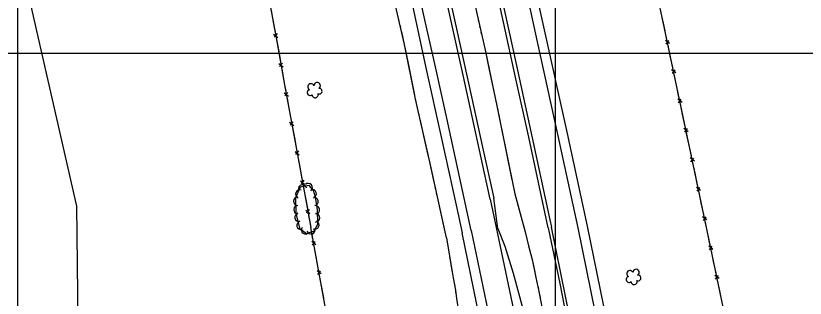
# Model space of a CAD drawing. Extents: x 353423 to 364002, y 127000 to 201942.
# Drawn here: x 359498 to 360232, y 161772 to 162035 of the extents above; entities that cross this region are included whole.
import ezdxf

# ---------------------------------------------------------------- set-up
doc = ezdxf.new("R2010")
doc.units = 0
for name, color, linetype in [('E_DTM_SlopeBottom', 7, 'Continuous'), ('E_DTM_SlopeTop', 7, 'Continuous'), ('E_FEN_Generic', 7, 'Continuous'), ('E_LAND_TreeLine', 7, 'Continuous'), ('E_RDWY_Gravel', 7, 'Continuous'), ('E_STRUCT_WingWall', 7, 'Continuous')]:
    doc.layers.add(name, color=color, linetype=linetype)

msp = doc.modelspace()

# ---------------------------------------------------------------- linework, layer by layer
at = {"layer": 'E_DTM_SlopeBottom'}
for p, q in [((359737.96, 162017.73), (359741.81, 162014.69)), ((359741.16, 162018.16), (359738.57, 162014.84)), ((360106.07, 162008.94), (360102.11, 162011.91)), ((360102.85, 162008.43), (360105.38, 162011.83)), ((359742.89, 161990.45), (359746.71, 161987.38)), ((359746.09, 161990.85), (359743.47, 161987.56)), ((360111.85, 161981.59), (360107.9, 161984.56)), ((360108.63, 161981.08), (360111.16, 161984.48)), ((359747.82, 161963.15), (359751.66, 161960.09)), ((359751.02, 161963.57), (359748.42, 161960.26)), ((360117.62, 161954.23), (360113.67, 161957.21)), ((360114.4, 161953.73), (360116.93, 161957.13)), ((359752.82, 161935.87), (359756.66, 161932.81)), ((359756.02, 161936.29), (359753.42, 161932.98)), ((360123.39, 161926.88), (360119.44, 161929.86)), ((360120.17, 161926.38), (360122.71, 161929.78)), ((359757.82, 161908.59), (359761.66, 161905.53)), ((359761.02, 161909.01), (359758.42, 161905.7)), ((360129.16, 161899.53), (360125.21, 161902.51)), ((360125.94, 161899.03), (360128.48, 161902.43)), ((359762.81, 161881.31), (359766.65, 161878.25)), ((359766.01, 161881.72), (359763.41, 161878.42)), ((360134.93, 161872.18), (360130.98, 161875.16)), ((360131.71, 161871.68), (360134.25, 161875.08)), ((359767.8, 161854.02), (359771.63, 161850.96)), ((359771, 161854.44), (359768.39, 161851.13)), ((360140.7, 161844.83), (360136.75, 161847.81)), ((360137.48, 161844.32), (360140.02, 161847.73)), ((359777.16, 161821.87), (359773.33, 161824.93)), ((359773.96, 161821.46), (359776.57, 161824.76)), ((360146.4, 161817.53), (360142.48, 161820.51)), ((360143.2, 161817.04), (360145.73, 161820.42)), ((359782.13, 161794.62), (359778.29, 161797.67)), ((359778.93, 161794.21), (359781.53, 161797.51)), ((360152.07, 161790.29), (360148.15, 161793.27)), ((360148.87, 161789.8), (360151.4, 161793.18))]:
    msp.add_line(p, q, dxfattribs=at)
for points in [[(359413.84, 163632.65), (359426.12, 163575.12), (359432.24, 163547.01), (359488.19, 163295.55), (359513.71, 163184.27), (359524.66, 163135.67), (359541.4, 163060.14), (359558.82, 162981.3), (359569.29, 162937.88), (359593.92, 162813.29), (359613.82, 162705.04), (359649.79, 162507.74), (359672.53, 162387.32), (359690.51, 162283.13), (359704.57, 162204.78), (359720.91, 162118.59), (359740.04, 162016.07), (359748.2, 161970.66), (359760.18, 161905.3), (359772.5, 161837.94)], [(360141.29, 161833.55), (360105.64, 162002.54), (360089.14, 162080.24)], [(359735.57, 162040.01), (359737.64, 162028.93)], [(359737.64, 162028.93), (359739.45, 162019.19)], [(360100.87, 162025.01), (360098.79, 162034.78)], [(360103.23, 162013.9), (360100.87, 162025.01)], [(359740.63, 162012.74), (359742.63, 162001.65)], [(360106.67, 161997.66), (360105.64, 162002.54), (360104.6, 162007.44)], [(359742.63, 162001.65), (359744.38, 161991.89)], [(360109.02, 161986.55), (360106.67, 161997.66)], [(359745.54, 161985.44), (359747.54, 161974.35)], [(360112.44, 161970.31), (360110.38, 161980.09)], [(359747.54, 161974.35), (359748.2, 161970.66), (359749.31, 161964.6)], [(360114.79, 161959.2), (360112.44, 161970.31)], [(359750.5, 161958.15), (359752.53, 161947.07)], [(359752.53, 161947.07), (359754.32, 161937.32)], [(360118.21, 161942.96), (360116.15, 161952.74)], [(360120.56, 161931.85), (360118.21, 161942.96)], [(359755.5, 161930.87), (359757.53, 161919.79)], [(360123.98, 161915.61), (360121.92, 161925.38)], [(359757.53, 161919.79), (359759.32, 161910.04)], [(360126.33, 161904.49), (360123.98, 161915.61)], [(359760.5, 161903.59), (359762.52, 161892.51)], [(360129.75, 161888.26), (360127.69, 161898.03)], [(359762.52, 161892.51), (359764.3, 161882.76)], [(360132.1, 161877.14), (360129.75, 161888.26)], [(359765.48, 161876.31), (359767.51, 161865.22)], [(360135.52, 161860.9), (360133.46, 161870.68)], [(359767.51, 161865.22), (359769.29, 161855.47)], [(360137.87, 161849.79), (360135.52, 161860.9)], [(359770.47, 161849.03), (359772.5, 161837.94)], [(359945.26, 160536.06), (359937.62, 160612.95), (359930.43, 160686.07), (359923.46, 160754.08), (359917.39, 160818.01), (359915.71, 160837.17), (359913.73, 160876.36), (359910.62, 160924.15), (359908.35, 160969.1), (359905.83, 160996.93), (359900.18, 161103.49), (359898.38, 161134.18), (359895.53, 161172.6), (359890.69, 161199.33), (359881.71, 161253.65), (359873.21, 161296.1), (359850.17, 161414.58), (359835.53, 161494.79), (359821.42, 161568.92), (359805.37, 161660.77), (359790.95, 161737.5), (359778.41, 161805.21), (359772.5, 161837.94)], [(359774.5, 161826.86), (359772.5, 161837.94)], [(360141.29, 161833.55), (360139.23, 161843.33)], [(360350.3, 160537.04), (360343.92, 160581.83), (360340.8, 160603.8), (360319.26, 160766.92), (360314.1, 160804.82), (360306.22, 160863.05), (360298.43, 160921.24), (360290.31, 160981.64), (360281.81, 161048.52), (360271.69, 161122.19), (360263.54, 161184.12), (360256.02, 161241.78), (360240.82, 161351.43), (360220.85, 161447.22), (360201.98, 161538.89), (360186.48, 161612.41), (360167.59, 161707.16), (360141.29, 161833.55)], [(360143.6, 161822.48), (360141.29, 161833.55)], [(359777.42, 161810.68), (359775.66, 161820.42)], [(360146.96, 161806.31), (360144.94, 161816.05)], [(359779.45, 161799.61), (359778.41, 161805.21), (359777.42, 161810.68)], [(360149.27, 161795.24), (360146.96, 161806.31)], [(359782.44, 161783.44), (359780.64, 161793.18)], [(360152.63, 161779.06), (360150.61, 161788.8)], [(359784.49, 161772.38), (359782.44, 161783.44)], [(360154.93, 161767.99), (360152.63, 161779.06)]]:
    msp.add_lwpolyline(points, dxfattribs=at)
at = {"layer": 'E_DTM_SlopeTop'}
for points in [[(360021.12, 161837.51), (360002.42, 161923.16), (359983.14, 162010.67), (359965.2, 162093.62), (359945.86, 162180.18), (359927.82, 162263.39), (359909.86, 162342.39), (359891.85, 162423.92), (359874.52, 162503.04), (359859.3, 162572.3), (359842.75, 162646.76), (359827.59, 162715.07), (359810.26, 162793.58), (359789.33, 162888.31), (359770.38, 162974.88), (359753.1, 163052.69), (359735.45, 163133.54), (359719.39, 163205.82), (359699.62, 163295.68), (359675.81, 163402.96), (359652.53, 163507.8), (359627.73, 163621.48), (359619.15, 163659.2)], [(359628.22, 163659.89), (359651.77, 163552.61), (359692.85, 163364.29), (359711.26, 163280.36), (359731.75, 163190.42), (359755.46, 163084.49), (359773.79, 162999.27), (359795.93, 162897.21), (359815.74, 162809.83), (359836.22, 162716.68), (359853.24, 162639.11), (359869.78, 162565.35), (359892.63, 162459.97), (359915.63, 162354.74), (359939.94, 162245.2), (359960.77, 162151.06), (359986.41, 162035.79), (360010.96, 161925.35), (360029.33, 161839.01)], [(359596.62, 163652.91), (359623.79, 163528.07), (359645.75, 163429), (359665.54, 163338.2), (359683.05, 163259.23), (359699.15, 163186.98), (359714.4, 163118.97), (359724.24, 163074.17), (359742.02, 162992.17), (359760.62, 162909.26), (359777.55, 162832.11), (359793.31, 162761.2), (359809.05, 162689.84), (359825.76, 162613.42), (359838.56, 162554.94), (359858.06, 162467.48), (359878.05, 162377.7), (359897.41, 162289.76), (359919.14, 162191.34), (359941.39, 162090.09), (359963.71, 161988.68), (359978.4, 161921.27), (359994.7, 161845.07), (359996.3, 161838.04)], [(359939.26, 161864.23), (359914.29, 161979.44), (359902.4, 162032.59), (359888.34, 162096.02)], [(359993.16, 161837.51), (359975.2, 161921.8), (359963.25, 161976.18), (359951.56, 162028.89), (359938.9, 162086.83)], [(359921.54, 161835.14), (359898.93, 161939.57), (359888.97, 161984.45), (359878.67, 162031.01), (359869.86, 162070.81)], [(359899.73, 162060.74), (359919.19, 161972.05), (359932.79, 161909.91), (359942.77, 161865.02)], [(359866.11, 162048.59), (359879.53, 161986.37), (359894.01, 161920.59), (359907.54, 161858.65), (359913.27, 161832.82)], [(359939.26, 161864.23), (359943.65, 161843.79)], [(359946.45, 161836.89), (359942.77, 161865.02)], [(359943.65, 161843.79), (359961.02, 161761.13), (359978.31, 161674.01), (359986.73, 161630.1)], [(359993.16, 161837.51), (360004.02, 161785.86), (360010.14, 161753.91), (360010.37, 161752.57)], [(360009.24, 161773.82), (359996.3, 161838.04)], [(360133.07, 161241.48), (360124.5, 161289.53), (360116, 161336.89), (360098.31, 161432.1), (360089.22, 161481.66), (360078.58, 161540.81), (360069.54, 161590.74), (360060.22, 161639.02), (360047.5, 161705.56), (360036.78, 161759.68), (360021.12, 161837.51)], [(360029.33, 161839.01), (360044.77, 161764.64), (360049.31, 161742.22), (360074.79, 161609.64), (360086.42, 161548.32), (360096.18, 161494.1), (360105.28, 161442.2), (360113.24, 161394.39), (360123.05, 161336.4), (360133.54, 161271.64), (360143.67, 161212.65), (360154.23, 161150.42), (360163.55, 161093.55), (360174.03, 161028.69), (360182.79, 160969.35), (360192.05, 160909.93), (360203.01, 160833.39), (360209.19, 160778.53), (360219.97, 160673.83), (360226.01, 160610.35), (360231.9, 160542.43)], [(360015.93, 161277.67), (359993.01, 161415.29), (359979.49, 161492.35), (359964.79, 161572.23), (359952.15, 161640.07), (359944.49, 161679.8), (359931.76, 161742.15), (359913.27, 161832.82)], [(359921.54, 161835.14), (359936.96, 161760.72), (359954.25, 161673.61), (359969.9, 161592.05), (359982.43, 161524.24), (359995.55, 161450.22), (360007.42, 161380.65), (360019.84, 161306.18), (360032.87, 161222.53), (360047.56, 161124.62), (360061.25, 161026.99), (360073.09, 160936.71), (360083.76, 160850.61), (360089.47, 160792.04), (360092.71, 160741.92), (360097.8, 160669.49), (360104.03, 160584.4), (360109.24, 160505.67)], [(359946.45, 161836.89), (359953.04, 161820.63), (359960.56, 161795.26), (359969.7, 161762.04), (359977.05, 161736.88), (359981.75, 161726.06), (359984.67, 161721.86), (359987.06, 161719.86), (359992.07, 161717.36), (359996.89, 161716.89), (360000.79, 161717.07), (360004.49, 161718.28), (360007.19, 161720.28), (360008.5, 161722.68), (360009.49, 161726.65), (360010.15, 161731.83), (360010.84, 161737.16), (360010.61, 161746.92), (360010.32, 161753.92)], [(360054.01, 161541.5), (360045.04, 161589.86), (360035.71, 161638.15), (360022.99, 161704.68), (360012.27, 161758.8), (360009.24, 161773.82)]]:
    msp.add_lwpolyline(points, dxfattribs=at)
at = {"layer": 'E_FEN_Generic'}
msp.add_lwpolyline([(359776.93, 161866.17), (359775.14, 161872.19), (359770.98, 161877.04), (359762.64, 161875.26), (359758.4, 161865.37), (359758.46, 161851.09), (359761.91, 161837.15), (359768.62, 161832.38), (359776.01, 161834.69), (359779.07, 161841.4), (359778.79, 161854.29), (359776.93, 161866.17)], dxfattribs=at)
for centre, radius, start, end in [((359772.67, 161968.65), 2.97, 20.86378, 242.09766), ((359778.41, 161969.81), 2.97, 298.5146, 181.48787), ((359771.94, 161963.33), 2.78, 103.83467, 311.60766), ((359776.57, 161961.28), 2.78, 180.51169, 21.52273), ((359780.33, 161964.63), 2.61, 243.21983, 101.15244), ((359764.79, 161873.63), 3.89, 12.06678, 192.05146), ((359770.09, 161874.95), 3.89, 310.62356, 130.60824), ((359762.14, 161868.93), 3.89, 66.79928, 246.78396), ((359773.87, 161869.31), 3.89, 286.59871, 106.58339), ((359760.45, 161862.35), 3.89, 90.26842, 270.2531), ((359775.52, 161862.01), 3.89, 278.89701, 98.88168), ((359760.48, 161854.57), 3.89, 90.26842, 270.2531), ((359776.72, 161854.33), 3.89, 278.89701, 98.88168), ((359761.47, 161847.4), 3.89, 103.91422, 283.8989), ((359776.92, 161846.83), 3.89, 271.26056, 91.24524), ((359763.34, 161839.86), 3.89, 103.91422, 283.8989), ((359767.57, 161835.62), 3.89, 144.55897, 324.54365), ((359772.82, 161835.82), 3.89, 197.39613, 17.38081), ((359776.26, 161840.15), 3.89, 245.45442, 65.43909), ((360069.2, 161794.86), 2.97, 20.86378, 242.09766), ((360074.94, 161796.01), 2.97, 298.5146, 181.48787), ((360076.86, 161790.84), 2.61, 243.21983, 101.15244), ((360068.47, 161789.54), 2.78, 103.83467, 311.60766), ((360073.1, 161787.48), 2.78, 180.51169, 21.52273)]:
    msp.add_arc(centre, radius, start, end, dxfattribs=at)
at = {"layer": 'E_LAND_TreeLine'}
for p, q in [((359500, 161500), (359500, 164000)), ((360000, 161500), (360000, 164000)), ((359000, 162000), (360500, 162000)), ((359500, 159500), (359500, 162000)), ((359500, 162000), (362500, 162000)), ((360000, 159500), (360000, 162000))]:
    msp.add_line(p, q, dxfattribs=at)
at = {"layer": 'E_RDWY_Gravel'}
for points in [[(359554.89, 161857.55), (359513.83, 162038.43), (359480.37, 162192.78), (359448.81, 162336.88), (359416.66, 162475.54), (359382.55, 162629.99), (359351.48, 162777.44), (359319.12, 162929.88), (359282.78, 163100.62), (359238.52, 163295.19), (359207.51, 163440.43), (359181.72, 163557.14), (359169.49, 163609.08)], [(359576.17, 160018.15), (359554.89, 161857.55)]]:
    msp.add_lwpolyline(points, dxfattribs=at)
at = {"layer": 'E_STRUCT_WingWall'}
for points in [[(359854.65, 162367.47), (359860.38, 162339.95), (359870.74, 162292.16), (359880.16, 162248.5), (359896.36, 162174.78), (359907.7, 162124.62), (359918.15, 162075.64), (359934.77, 162001.49), (359945.86, 161949.53), (359962.18, 161869.06), (359971.79, 161833.85)], [(359898.51, 161828.23), (359883.06, 161898.88), (359869.9, 161957.16), (359859.62, 162008.19), (359847.51, 162060.87)], [(359854.65, 162029.81), (359854.19, 162031.83)], [(359928.16, 162030.98), (359928.59, 162029.08)], [(359856.05, 162023.75), (359855.58, 162025.77)], [(359929.44, 162025.27), (359929.86, 162023.37)], [(359863.23, 161990.3), (359859.62, 162008.19), (359856.98, 162019.7)], [(359930.72, 162019.56), (359931.15, 162017.65)], [(359932, 162013.85), (359934.77, 162001.49), (359938.03, 161986.2)], [(359869.16, 161960.83), (359863.23, 161990.3)], [(359938.03, 161986.2), (359943.93, 161958.53)], [(359870.45, 161954.74), (359869.99, 161956.76)], [(359944.75, 161954.71), (359945.16, 161952.8)], [(359871.82, 161948.67), (359871.36, 161950.7)], [(359945.97, 161948.99), (359946.35, 161947.07)], [(359873.19, 161942.61), (359872.73, 161944.63)], [(359947.13, 161943.25), (359947.52, 161941.33)], [(359880.72, 161909.23), (359874.1, 161938.56)], [(359948.29, 161937.51), (359953.92, 161909.78)], [(359887.22, 161879.88), (359883.06, 161898.88), (359880.72, 161909.23)], [(359953.92, 161909.78), (359959.55, 161882.05)], [(359888.54, 161873.8), (359888.1, 161875.83)], [(359960.32, 161878.23), (359960.71, 161876.31)], [(359889.87, 161867.72), (359889.43, 161869.75)], [(359961.49, 161872.49), (359961.88, 161870.58)], [(359962.8, 161866.79), (359963.32, 161864.9)], [(359891.2, 161861.65), (359890.76, 161863.67)], [(359964.34, 161861.14), (359971.79, 161833.85)], [(359898.51, 161828.23), (359892.09, 161857.6)], [(359971.79, 161833.85), (359974.92, 161820.69), (359978.28, 161808.17), (359981.82, 161791.19), (359984.61, 161778.26), (359986.61, 161767.12), (359988.89, 161754.3), (359991.37, 161742.31), (359993.05, 161735.01), (359994.46, 161729.79)], [(359971.79, 161833.85), (359974.92, 161820.69), (359978.28, 161808.17), (359980.75, 161796.29)], [(359898.51, 161828.23), (359904.87, 161791.12), (359907.06, 161779.5), (359907.96, 161771.86), (359910.26, 161758.15), (359912.68, 161746.65), (359915.53, 161735.92), (359919.16, 161722.79), (359921.32, 161710.97), (359922.66, 161703.01), (359924.43, 161693), (359926.8, 161682.48), (359928.3, 161674.55), (359929.09, 161668.93), (359929.6, 161663.61), (359930.36, 161658.95), (359931.77, 161654.62), (359934.25, 161655.73)], [(359898.51, 161828.23), (359904.01, 161796.12)], [(359904.77, 161791.69), (359904.87, 161791.12), (359905.18, 161789.48)], [(359981.84, 161791.08), (359982.4, 161788.47)], [(359906.01, 161785.07), (359906.42, 161782.86)], [(359907.18, 161778.43), (359907.45, 161776.21)], [(359983.53, 161783.27), (359984.09, 161780.66)], [(359985.12, 161775.44), (359985.59, 161772.82)]]:
    msp.add_lwpolyline(points, dxfattribs=at)

doc.saveas('drawing.dxf')
